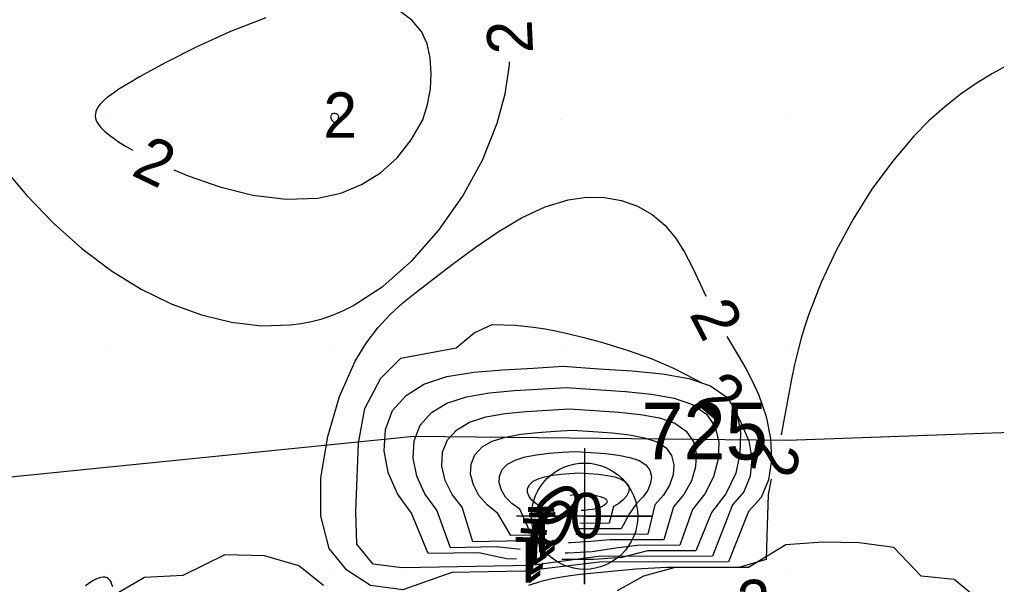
# Model space of a CAD drawing. Extents: x 2602990 to 2605851, y 618069 to 619180.
# Drawn here: x 2603956.15 to 2603999.22, y 618429.51 to 618454.42 of the extents above; entities that cross this region are included whole.
import ezdxf

# ---------------------------------------------------------------- set-up
doc = ezdxf.new("R2010")
doc.units = 0
for name, color, linetype in [('DTM Contours Major', 7, 'Continuous'), ('DTM Contours Major Text', 7, 'Continuous'), ('DTM Contours Minor', 7, 'Continuous'), ('DTM Contours Minor Text', 7, 'Continuous'), ('Exist DTM Crownline', 7, 'Continuous'), ('Exist DTM QL2 LIDAR Elevation Point', 7, 'Continuous'), ('Exist DTM Regular Point CELL', 7, 'Continuous'), ('Exist DTM Regular Point Cogo Number', 7, 'Continuous'), ('Exist Roads EOP', 7, 'Continuous'), ('PH Exist DTM Obscure Area', 7, 'Continuous')]:
    doc.layers.add(name, color=color, linetype=linetype)

# ---------------------------------------------------------------- blocks, each defined once
blk = doc.blocks.new('EXIST DTM REGULAR POINT')
at = {"layer": 'Exist DTM Regular Point CELL'}
blk.add_lwpolyline([(0, 0.06), (0, -0.06), (0, 0), (0.06, 0), (-0.06, 0)], dxfattribs=at)
blk.add_circle((0, 0), 0.04688, dxfattribs=at)

msp = doc.modelspace()

# ---------------------------------------------------------------- linework, layer by layer
at = {"layer": 'DTM Contours Major'}
for points in [[(2603955.366, 618447.964), (2603956.475, 618446.661), (2603957.658, 618445.437), (2603958.907, 618444.318), (2603960.214, 618443.33), (2603961.509, 618442.53), (2603962.834, 618441.881), (2603964.172, 618441.391), (2603965.505, 618441.067), (2603966.816, 618440.918), (2603968.088, 618440.95), (2603968.564, 618441.012), (2603969.033, 618441.104), (2603969.495, 618441.226), (2603969.952, 618441.38), (2603970.405, 618441.566), (2603970.854, 618441.786), (2603972.189, 618442.653), (2603973.466, 618443.784), (2603974.645, 618445.124), (2603975.689, 618446.618), (2603976.559, 618448.21), (2603977.215, 618449.847), (2603977.562, 618451.138), (2603977.748, 618452.401), (2603977.751, 618452.546)], [(2603999.77, 618452.438), (2603999.048, 618452.039), (2603998.333, 618451.596), (2603997.627, 618451.103), (2603996.932, 618450.556), (2603996.249, 618449.947), (2603995.58, 618449.272), (2603994.634, 618448.163), (2603993.736, 618446.932), (2603992.903, 618445.611), (2603992.151, 618444.23), (2603991.494, 618442.822), (2603990.949, 618441.419), (2603990.775, 618440.894), (2603990.617, 618440.373), (2603990.476, 618439.852), (2603990.32, 618439.207), (2603990.181, 618438.556), (2603989.725, 618436.106)], [(2603989.297, 618434.153), (2603989.158, 618433.478), (2603989.121, 618432.106), (2603989.075, 618430.61), (2603987.87, 618430.261), (2603984.693, 618430.253), (2603983.325, 618430.186), (2603980.878, 618429.94), (2603980.238, 618429.857), (2603979.642, 618429.755), (2603979.092, 618429.626), (2603978.59, 618429.462)], [(2603981.061, 618432.546), (2603981.093, 618432.539), (2603981.079, 618432.533), (2603981.031, 618432.534), (2603981.029, 618432.539), (2603981.061, 618432.546)], [(2603998.524, 618428.767), (2603997.361, 618429.724), (2603995.904, 618429.868), (2603994.705, 618431.141), (2603993.17, 618431.348), (2603991.57, 618431.367), (2603989.943, 618431.26), (2603988.299, 618430.262), (2603985.058, 618430.254), (2603983.665, 618429.873), (2603982.496, 618429.22)], [(2603960.262, 618429.408), (2603960.229, 618429.513), (2603960.19, 618429.603), (2603960.145, 618429.678), (2603960.083, 618429.749), (2603960.01, 618429.798), (2603959.927, 618429.825), (2603959.834, 618429.83), (2603959.729, 618429.814), (2603959.613, 618429.777), (2603959.491, 618429.721), (2603959.358, 618429.647), (2603959.214, 618429.556), (2603959.059, 618429.447)]]:
    msp.add_lwpolyline(points, dxfattribs=at)
at = {"layer": 'DTM Contours Minor'}
for points in [[(2603967.009, 618454.487), (2603965.462, 618453.888), (2603963.972, 618453.215), (2603962.608, 618452.528), (2603961.44, 618451.885), (2603960.956, 618451.601), (2603960.537, 618451.341), (2603960.354, 618451.218), (2603960.188, 618451.1), (2603960.038, 618450.986), (2603959.906, 618450.875), (2603959.792, 618450.768), (2603959.697, 618450.664), (2603959.619, 618450.562), (2603959.56, 618450.461), (2603959.519, 618450.362), (2603959.497, 618450.263), (2603959.492, 618450.165), (2603959.505, 618450.066), (2603959.536, 618449.967), (2603959.585, 618449.866), (2603959.646, 618449.772), (2603959.723, 618449.675), (2603959.814, 618449.577), (2603959.92, 618449.476), (2603960.041, 618449.373), (2603960.177, 618449.268), (2603960.32, 618449.165), (2603960.477, 618449.059), (2603960.83, 618448.839), (2603961.154, 618448.654)], [(2603973.882, 618453.882), (2603973.454, 618454.384), (2603972.928, 618454.77)], [(2603962.956, 618447.789), (2603963.585, 618447.521), (2603964.983, 618447.041), (2603966.444, 618446.679), (2603967.908, 618446.492), (2603969.31, 618446.535), (2603970.315, 618446.755), (2603971.237, 618447.135), (2603972.068, 618447.661), (2603972.8, 618448.322), (2603973.423, 618449.105), (2603973.928, 618450), (2603974.139, 618450.662), (2603974.267, 618451.357), (2603974.308, 618452.055), (2603974.261, 618452.729), (2603974.12, 618453.347), (2603973.882, 618453.882)], [(2603970.202, 618450.202), (2603970.178, 618450.231), (2603970.147, 618450.251), (2603970.111, 618450.265), (2603970.073, 618450.273), (2603970, 618450.272), (2603969.95, 618450.258), (2603969.913, 618450.234), (2603969.887, 618450.202), (2603969.873, 618450.164), (2603969.868, 618450.122), (2603969.873, 618450.078), (2603969.887, 618450.035), (2603969.907, 618449.994), (2603969.934, 618449.957), (2603969.966, 618449.927), (2603970.001, 618449.904), (2603970.039, 618449.891), (2603970.068, 618449.89), (2603970.096, 618449.895), (2603970.125, 618449.908), (2603970.153, 618449.929), (2603970.18, 618449.96), (2603970.205, 618450), (2603970.222, 618450.067), (2603970.224, 618450.14), (2603970.217, 618450.174), (2603970.202, 618450.202)], [(2603970.589, 618430.134), (2603969.799, 618431.098), (2603969.439, 618432.512), (2603969.442, 618434.211), (2603969.74, 618436.027), (2603970.267, 618437.797), (2603970.956, 618439.354), (2603971.436, 618440.149), (2603971.949, 618440.826), (2603972.489, 618441.409), (2603973.052, 618441.925), (2603973.635, 618442.401), (2603975.224, 618443.617), (2603976.235, 618444.364), (2603977.26, 618445.062), (2603978.291, 618445.672), (2603979.321, 618446.155), (2603980.342, 618446.473), (2603981.157, 618446.587), (2603981.947, 618446.572), (2603982.7, 618446.435), (2603983.402, 618446.182), (2603984.04, 618445.818), (2603984.601, 618445.351), (2603985.07, 618444.795), (2603985.472, 618444.165), (2603985.83, 618443.48), (2603986.164, 618442.762), (2603986.414, 618442.213)], [(2603971.749, 618430.398), (2603971.018, 618431.289), (2603970.975, 618432.721), (2603971.098, 618435.742), (2603971.374, 618437.262), (2603972.076, 618438.597), (2603972.959, 618439.484), (2603975.399, 618439.938), (2603976.191, 618440.601), (2603976.988, 618440.971), (2603978.004, 618440.934), (2603978.278, 618440.91), (2603978.81, 618440.85), (2603979.324, 618440.773), (2603979.778, 618440.691), (2603980.378, 618440.564), (2603980.979, 618440.418), (2603981.588, 618440.254), (2603982.006, 618440.134), (2603982.991, 618439.829), (2603983.999, 618439.471), (2603984.99, 618439.051), (2603985.923, 618438.563), (2603986.198, 618438.414)], [(2603987.341, 618440.442), (2603987.839, 618439.603), (2603988.168, 618439.036), (2603988.475, 618438.456), (2603988.749, 618437.855), (2603989.071, 618436.911), (2603989.265, 618435.946), (2603989.309, 618435.002), (2603989.178, 618434.122), (2603988.849, 618433.349), (2603988.298, 618432.725), (2603987.405, 618430.505), (2603981.727, 618430.49), (2603980.128, 618430.303), (2603978.416, 618430.09), (2603975.219, 618430.034), (2603973.055, 618429.264), (2603971.628, 618429.457), (2603970.589, 618430.134)], [(2603978.063, 618430.618), (2603977.622, 618430.632), (2603976.41, 618430.907), (2603974.164, 618430.868), (2603973.431, 618432.645), (2603972.81, 618433.499), (2603972.401, 618434.444), (2603972.233, 618435.396), (2603972.282, 618436.346), (2603972.602, 618437.176), (2603973.195, 618437.84), (2603973.985, 618438.345), (2603974.999, 618438.671), (2603976.179, 618438.865), (2603977.465, 618438.975), (2603978.8, 618439.046), (2603980.124, 618439.126)], [(2603980.124, 618439.126), (2603981.697, 618439.02), (2603983.165, 618438.926), (2603984.495, 618438.799), (2603985.655, 618438.594), (2603986.611, 618438.264), (2603987.332, 618437.766), (2603987.782, 618437.09), (2603987.934, 618436.205), (2603987.912, 618435.276), (2603987.732, 618434.419), (2603987.29, 618433.505), (2603986.657, 618432.677), (2603985.971, 618430.992), (2603983.842, 618430.986), (2603982.701, 618430.7), (2603981.478, 618430.612), (2603980.282, 618430.609), (2603980.062, 618430.606)], [(2603978.225, 618431.048), (2603978.124, 618431.061), (2603977.16, 618431.163), (2603975.151, 618431.128), (2603974.555, 618432.788), (2603974.02, 618433.499), (2603973.664, 618434.279), (2603973.501, 618435.077), (2603973.545, 618435.844), (2603973.812, 618436.529), (2603974.314, 618437.083), (2603974.988, 618437.503), (2603975.857, 618437.781), (2603976.869, 618437.952), (2603977.974, 618438.053), (2603980.258, 618438.186)], [(2603980.258, 618438.186), (2603982.873, 618438.016), (2603984.015, 618437.902), (2603985.01, 618437.721), (2603985.828, 618437.439), (2603986.44, 618437.019), (2603986.82, 618436.459), (2603986.99, 618435.782), (2603986.962, 618435.032), (2603986.749, 618434.257), (2603986.364, 618433.501), (2603985.817, 618432.81), (2603985.266, 618431.235), (2603983.388, 618431.23), (2603982.438, 618431.115), (2603981.403, 618430.949), (2603980.339, 618430.881), (2603980.215, 618430.885)], [(2603987.698, 618437.156), (2603987.97, 618436.619), (2603988.301, 618435.838), (2603988.436, 618435.047), (2603988.368, 618434.286), (2603988.088, 618433.596), (2603987.587, 618433.018), (2603986.709, 618430.75), (2603981.658, 618430.737), (2603980.232, 618430.548), (2603978.709, 618430.339), (2603973.029, 618430.237), (2603971.749, 618430.398)], [(2603978.358, 618431.428), (2603976.137, 618431.388), (2603975.669, 618432.913), (2603975.221, 618433.48), (2603974.918, 618434.097), (2603974.775, 618434.728), (2603974.805, 618435.335), (2603975.02, 618435.88), (2603975.434, 618436.326), (2603975.992, 618436.664), (2603976.715, 618436.894), (2603977.56, 618437.041), (2603978.483, 618437.132), (2603980.392, 618437.246)], [(2603980.392, 618437.246), (2603981.524, 618437.178), (2603982.58, 618437.106), (2603983.534, 618437.005), (2603984.363, 618436.849), (2603985.043, 618436.614), (2603985.549, 618436.273), (2603985.858, 618435.825), (2603985.992, 618435.287), (2603985.96, 618434.694), (2603985.774, 618434.08), (2603985.446, 618433.48), (2603984.985, 618432.928), (2603984.562, 618431.478), (2603982.175, 618431.473), (2603981.325, 618431.395), (2603980.447, 618431.339), (2603980.355, 618431.342)], [(2603978.679, 618431.678), (2603977.807, 618431.663), (2603977.242, 618432.64), (2603976.77, 618433.012), (2603976.409, 618433.436), (2603976.163, 618433.896), (2603976.043, 618434.365), (2603976.06, 618434.817), (2603976.227, 618435.227), (2603976.553, 618435.569), (2603976.998, 618435.827), (2603977.576, 618436.009), (2603978.253, 618436.132), (2603978.994, 618436.211), (2603979.763, 618436.264), (2603980.526, 618436.306)], [(2603980.526, 618436.306), (2603981.436, 618436.256), (2603982.284, 618436.196), (2603983.05, 618436.109), (2603983.714, 618435.979), (2603984.256, 618435.791), (2603984.658, 618435.526), (2603984.899, 618435.187), (2603984.998, 618434.785), (2603984.965, 618434.343), (2603984.808, 618433.886), (2603984.539, 618433.439), (2603984.166, 618433.024), (2603983.86, 618431.721), (2603981.27, 618431.714), (2603980.679, 618431.711)], [(2603978.628, 618431.92), (2603978.619, 618431.92), (2603978.209, 618432.821), (2603977.856, 618433.074), (2603977.584, 618433.359), (2603977.396, 618433.667), (2603977.302, 618433.982), (2603977.31, 618434.288), (2603977.431, 618434.57), (2603977.673, 618434.812), (2603978.005, 618434.994), (2603978.439, 618435.129), (2603978.948, 618435.226), (2603979.505, 618435.292), (2603980.085, 618435.336), (2603980.66, 618435.366)], [(2603980.66, 618435.366), (2603981.347, 618435.332), (2603981.986, 618435.284), (2603982.563, 618435.213), (2603983.062, 618435.111), (2603983.468, 618434.97), (2603983.766, 618434.78), (2603983.942, 618434.545), (2603984.011, 618434.27), (2603983.978, 618433.973), (2603983.854, 618433.666), (2603983.646, 618433.366), (2603983.362, 618433.086), (2603983.048, 618432.644), (2603982.682, 618431.964), (2603980.719, 618431.956), (2603980.628, 618431.954)], [(2603979.248, 618432.89), (2603979.161, 618432.927), (2603978.926, 618433.066), (2603978.744, 618433.223), (2603978.617, 618433.393), (2603978.551, 618433.568), (2603978.554, 618433.742), (2603978.632, 618433.907), (2603978.792, 618434.055), (2603979.013, 618434.166), (2603979.303, 618434.255), (2603979.644, 618434.323), (2603980.019, 618434.374), (2603980.408, 618434.407), (2603980.793, 618434.426)], [(2603980.793, 618434.426), (2603981.255, 618434.407), (2603981.685, 618434.372), (2603982.072, 618434.319), (2603982.406, 618434.247), (2603982.677, 618434.152), (2603982.875, 618434.033), (2603982.989, 618433.894), (2603983.03, 618433.738), (2603983.003, 618433.571), (2603982.915, 618433.401), (2603982.771, 618433.236), (2603982.578, 618433.082), (2603982.344, 618432.947), (2603982.142, 618432.207), (2603980.856, 618432.203)], [(2603980.426, 618433.441), (2603980.533, 618433.458), (2603980.731, 618433.478), (2603980.927, 618433.486)], [(2603980.927, 618433.486), (2603981.162, 618433.479), (2603981.381, 618433.459), (2603981.578, 618433.429), (2603981.747, 618433.389), (2603981.884, 618433.341), (2603981.983, 618433.287), (2603982.039, 618433.229), (2603982.057, 618433.169), (2603982.041, 618433.108), (2603981.993, 618433.047), (2603981.918, 618432.989), (2603981.818, 618432.936), (2603981.699, 618432.889), (2603981.562, 618432.849), (2603981.412, 618432.817), (2603981.251, 618432.792), (2603981.083, 618432.776), (2603980.913, 618432.768)], [(2603969.55, 618429.465), (2603968.47, 618430.329), (2603966.961, 618430.767), (2603965.201, 618430.816), (2603963.353, 618429.902), (2603961.663, 618429.811), (2603960.222, 618428.982), (2603960.076, 618427.556), (2603960.13, 618420.109), (2603960.267, 618416.444), (2603960.415, 618415.223), (2603960.671, 618414.125)]]:
    msp.add_lwpolyline(points, dxfattribs=at)
at = {"layer": 'Exist DTM Crownline'}
msp.add_spline([(2603233.488, 618380.754), (2603285.185, 618400.095), (2603335.457, 618418.629), (2603390.812, 618439.069), (2603440.087, 618457.325), (2603493.996, 618477.231), (2603542.655, 618495.301), (2603600.808, 618516.867), (2603653.659, 618536.362), (2603706.222, 618555.742), (2603764.811, 618577.593), (2603823.52, 618599.847), (2603878.564, 618620.56), (2603937.951, 618643.078), (2603997.369, 618665.789), (2604036.209, 618680.665), (2604055.311, 618688.017)], degree=3, dxfattribs=at)
at = {"layer": 'Exist DTM QL2 LIDAR Elevation Point'}
for p, q in [((2603960, 618450), (2603960, 618450)), ((2603970, 618450), (2603970, 618450)), ((2603980, 618450), (2603980, 618450)), ((2603990, 618450), (2603990, 618450)), ((2603960, 618440), (2603960, 618440)), ((2603970, 618440), (2603970, 618440)), ((2603980, 618440), (2603980, 618440)), ((2603990, 618440), (2603990, 618440)), ((2603960, 618430), (2603960, 618430)), ((2603970, 618430), (2603970, 618430)), ((2603980, 618430), (2603980, 618430)), ((2603990, 618430), (2603990, 618430))]:
    msp.add_line(p, q, dxfattribs=at)
at = {"layer": 'Exist Roads EOP'}
for points in [[(2603230.17, 618389.98), (2603282.929, 618409.597), (2603332.773, 618427.868), (2603388.167, 618448.413), (2603437.203, 618466.721), (2603490.778, 618486.527), (2603539.039, 618504.558), (2603597.451, 618526.156), (2603651.053, 618545.972), (2603705.208, 618566.084), (2603762.02, 618587.183), (2603820.334, 618609.162), (2603876.341, 618629.99), (2603934.909, 618652.28), (2603996.409, 618675.568), (2604033.216, 618689.957), (2604052.01, 618697.199)], [(2604034.633, 618668.486), (2603984.89, 618650.123), (2603936.767, 618631.654), (2603888.195, 618613.335), (2603837.766, 618594.258), (2603782.918, 618573.705), (2603731.939, 618554.39), (2603671.126, 618532.171), (2603621.822, 618514.106), (2603561.545, 618491.877), (2603506.421, 618471.293), (2603452.163, 618451.33), (2603398.364, 618431.316), (2603341.431, 618410.355), (2603281.65, 618388.199), (2603223.033, 618366.475), (2603185.717, 618352.612)]]:
    msp.add_spline(points, degree=3, dxfattribs=at)
at = {"layer": 'PH Exist DTM Obscure Area'}
msp.add_lwpolyline([(2604022.086, 618477.726), (2604019.259, 618467.936), (2604018.502, 618462.167), (2604019.895, 618453.366), (2604024.27, 618440.836), (2604024.713, 618432.847), (2604014.209, 618426.144), (2604009.904, 618432.561), (2604004.805, 618436.382), (2603989.998, 618435.861), (2603973.537, 618436.026), (2603944.533, 618433.11), (2603938.655, 618433.043), (2603931.562, 618426.144)], dxfattribs=at)

# ---------------------------------------------------------------- block references
at = {"layer": 'Exist DTM Regular Point CELL', "xscale": 50, "yscale": 50}
msp.add_blockref('EXIST DTM REGULAR POINT', (2603981.065, 618432.518), dxfattribs=at)

# ---------------------------------------------------------------- texts
at = {"layer": 'DTM Contours Major Text'}
for rotation, p in [(92.6538, (2603978.8, 618452.94)), (257.6486, (2603988.672, 618435.982))]:
    msp.add_text('2', height=2, rotation=rotation, dxfattribs=at).set_placement(p)
msp.add_text('0', height=2, dxfattribs=at).set_placement((2603980.407, 618431.546))
at = {"layer": 'DTM Contours Minor Text'}
msp.add_text('2', height=2, dxfattribs=at).set_placement((2603969.549, 618449.202))
for s, rotation, p in [('2', 334.3683, (2603961.023, 618447.58)), ('2', 297.6075, (2603985.66, 618441.428)), ('2', 320.0246, (2603985.898, 618437.537)), ('0', 125.8999, (2603981.133, 618433.004)), ('0', 156.8643, (2603980.85, 618432.847)), ('1', 180.9951, (2603979.926, 618432.942)), ('1', 177.5126, (2603979.714, 618432.368)), ('1', 180.9527, (2603979.977, 618432.7)), ('1', 175.3411, (2603979.611, 618431.888)), ('1', 179.6598, (2603979.383, 618431.587)), ('2', 2.591, (2603987.832, 618427.682))]:
    msp.add_text(s, height=2, rotation=rotation, dxfattribs=at).set_placement(p)
at = {"layer": 'Exist DTM Regular Point Cogo Number'}
msp.add_text('725', height=2.5, dxfattribs=at).set_placement((2603983.565, 618435.018))

doc.saveas('drawing.dxf')
